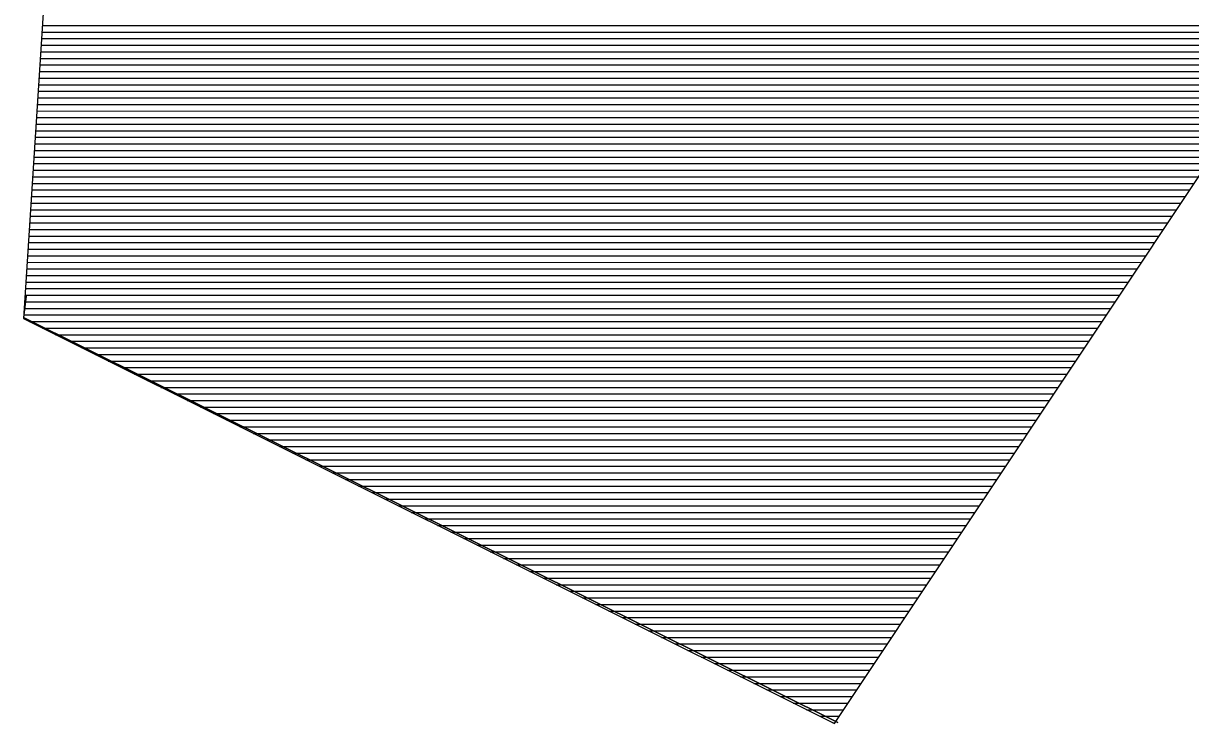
# Model space of a CAD drawing. Extents: x 0 to 34, y 0 to 22.
# Drawn here: x 4.4018 to 4.7548, y 1.6066 to 1.8184 of the extents above; entities that cross this region are included whole.
import ezdxf

# ---------------------------------------------------------------- set-up
doc = ezdxf.new("R2010")
doc.units = 0
doc.layers.add('SH_Text', color=7, linetype='Continuous')

msp = doc.modelspace()

# ---------------------------------------------------------------- linework, layer by layer
at = {"layer": 'SH_Text'}
for p, q in [((4.64708, 1.60659), (4.93172, 2.03398)), ((4.41946, 2.00355), (4.40177, 1.72907)), ((4.40736, 1.81573), (4.78637, 1.81573)), ((4.40748, 1.81772), (4.78769, 1.81772)), ((4.4071, 1.81175), (4.78372, 1.81175)), ((4.40723, 1.81374), (4.78504, 1.81374)), ((4.40684, 1.80777), (4.78107, 1.80778)), ((4.40697, 1.80976), (4.78239, 1.80976)), ((4.40671, 1.80578), (4.77974, 1.80579)), ((4.40646, 1.8018), (4.77709, 1.80181)), ((4.40659, 1.80379), (4.77842, 1.8038)), ((4.4062, 1.79782), (4.77444, 1.79783)), ((4.40633, 1.79981), (4.77577, 1.79982)), ((4.40594, 1.79384), (4.77179, 1.79385)), ((4.40607, 1.79583), (4.77312, 1.79584)), ((4.40582, 1.79185), (4.77047, 1.79186)), ((4.40556, 1.78788), (4.76782, 1.78788)), ((4.40569, 1.78987), (4.76914, 1.78987)), ((4.4053, 1.7839), (4.76517, 1.7839)), ((4.40543, 1.78589), (4.76649, 1.78589)), ((4.40505, 1.77992), (4.76252, 1.77992)), ((4.40518, 1.78191), (4.76384, 1.78191)), ((4.40479, 1.77594), (4.75987, 1.77594)), ((4.40492, 1.77793), (4.76119, 1.77793)), ((4.40466, 1.77395), (4.75854, 1.77395)), ((4.40441, 1.76997), (4.75589, 1.76997)), ((4.40453, 1.77196), (4.75721, 1.77196)), ((4.40415, 1.76599), (4.75324, 1.76599)), ((4.40428, 1.76798), (4.75456, 1.76798)), ((4.40389, 1.76201), (4.75059, 1.76201)), ((4.40402, 1.764), (4.75191, 1.764)), ((4.40377, 1.76002), (4.74926, 1.76002)), ((4.40351, 1.75604), (4.74661, 1.75604)), ((4.40364, 1.75803), (4.74794, 1.75803)), ((4.40325, 1.75206), (4.74396, 1.75206)), ((4.40338, 1.75405), (4.74529, 1.75405)), ((4.403, 1.74808), (4.74131, 1.74809)), ((4.40312, 1.75007), (4.74264, 1.75008)), ((4.40287, 1.74609), (4.73999, 1.7461)), ((4.40261, 1.74211), (4.73734, 1.74212)), ((4.40274, 1.7441), (4.73866, 1.74411)), ((4.40236, 1.73813), (4.73469, 1.73814)), ((4.40248, 1.74012), (4.73601, 1.74013)), ((4.40196, 1.7293), (4.40273, 1.73587)), ((4.4021, 1.73416), (4.73204, 1.73416)), ((4.40223, 1.73614), (4.73336, 1.73615)), ((4.40184, 1.73018), (4.72939, 1.73018)), ((4.40197, 1.73217), (4.73071, 1.73217)), ((4.40177, 1.72907), (4.64708, 1.60659)), ((4.40354, 1.72819), (4.40419, 1.72819)), ((4.40419, 1.72819), (4.72806, 1.72819)), ((4.40752, 1.7262), (4.4082, 1.7262)), ((4.4082, 1.7262), (4.72674, 1.7262)), ((4.41151, 1.72421), (4.4122, 1.72421)), ((4.4122, 1.72421), (4.72541, 1.72421)), ((4.41549, 1.72222), (4.41621, 1.72222)), ((4.41621, 1.72222), (4.72409, 1.72222)), ((4.41948, 1.72023), (4.42021, 1.72023)), ((4.42021, 1.72023), (4.72276, 1.72023)), ((4.42346, 1.71824), (4.42421, 1.71824)), ((4.42421, 1.71824), (4.72144, 1.71824)), ((4.42745, 1.71625), (4.42822, 1.71625)), ((4.42822, 1.71625), (4.72011, 1.71625)), ((4.43143, 1.71426), (4.43222, 1.71426)), ((4.43222, 1.71426), (4.71879, 1.71426)), ((4.43542, 1.71227), (4.43623, 1.71227)), ((4.43623, 1.71227), (4.71746, 1.71227)), ((4.4394, 1.71028), (4.44023, 1.71028)), ((4.44023, 1.71028), (4.71614, 1.71028)), ((4.44339, 1.70829), (4.44424, 1.70829)), ((4.44424, 1.70829), (4.71481, 1.70829)), ((4.44737, 1.7063), (4.44824, 1.7063)), ((4.44824, 1.7063), (4.71349, 1.7063)), ((4.45136, 1.70431), (4.45225, 1.70431)), ((4.45225, 1.70431), (4.71216, 1.70431)), ((4.45534, 1.70232), (4.45625, 1.70232)), ((4.45625, 1.70232), (4.71084, 1.70232)), ((4.45933, 1.70033), (4.46025, 1.70033)), ((4.46025, 1.70033), (4.70951, 1.70033)), ((4.46331, 1.69834), (4.46426, 1.69834)), ((4.46426, 1.69834), (4.70819, 1.69834)), ((4.4673, 1.69635), (4.46826, 1.69635)), ((4.46826, 1.69635), (4.70686, 1.69635)), ((4.47128, 1.69436), (4.47227, 1.69436)), ((4.47227, 1.69436), (4.70554, 1.69436)), ((4.47527, 1.69237), (4.47627, 1.69237)), ((4.47627, 1.69237), (4.70421, 1.69238)), ((4.47925, 1.69038), (4.48028, 1.69038)), ((4.48028, 1.69038), (4.70288, 1.69039)), ((4.48324, 1.68839), (4.48428, 1.68839)), ((4.48428, 1.68839), (4.70156, 1.6884)), ((4.48722, 1.6864), (4.48828, 1.6864)), ((4.48828, 1.6864), (4.70023, 1.68641)), ((4.4912, 1.68441), (4.49229, 1.68441)), ((4.49229, 1.68441), (4.69891, 1.68442)), ((4.49519, 1.68243), (4.49629, 1.68243)), ((4.49629, 1.68243), (4.69758, 1.68243)), ((4.49917, 1.68044), (4.5003, 1.68044)), ((4.5003, 1.68044), (4.69626, 1.68044)), ((4.50316, 1.67845), (4.5043, 1.67845)), ((4.5043, 1.67845), (4.69493, 1.67845)), ((4.50714, 1.67646), (4.50831, 1.67646)), ((4.50831, 1.67646), (4.69361, 1.67646)), ((4.51113, 1.67447), (4.51231, 1.67447)), ((4.51231, 1.67447), (4.69228, 1.67447)), ((4.51511, 1.67248), (4.51632, 1.67248)), ((4.51632, 1.67248), (4.69096, 1.67248)), ((4.5191, 1.67049), (4.52032, 1.67049)), ((4.52032, 1.67049), (4.68963, 1.67049)), ((4.52308, 1.6685), (4.52432, 1.6685)), ((4.52432, 1.6685), (4.68831, 1.6685)), ((4.52707, 1.66651), (4.52833, 1.66651)), ((4.52833, 1.66651), (4.68698, 1.66651)), ((4.53105, 1.66452), (4.53233, 1.66452)), ((4.53233, 1.66452), (4.68566, 1.66452)), ((4.53504, 1.66253), (4.53634, 1.66253)), ((4.53634, 1.66253), (4.68433, 1.66253)), ((4.53902, 1.66054), (4.54034, 1.66054)), ((4.54034, 1.66054), (4.68301, 1.66054)), ((4.54301, 1.65855), (4.54435, 1.65855)), ((4.54435, 1.65855), (4.68168, 1.65855)), ((4.54699, 1.65656), (4.54835, 1.65656)), ((4.54835, 1.65656), (4.68036, 1.65656)), ((4.55098, 1.65457), (4.55236, 1.65457)), ((4.55236, 1.65457), (4.67903, 1.65457)), ((4.55496, 1.65258), (4.55636, 1.65258)), ((4.55636, 1.65258), (4.67771, 1.65258)), ((4.55895, 1.65059), (4.56036, 1.65059)), ((4.56036, 1.65059), (4.67638, 1.65059)), ((4.56293, 1.6486), (4.56437, 1.6486)), ((4.56437, 1.6486), (4.67506, 1.6486)), ((4.56692, 1.64661), (4.56837, 1.64661)), ((4.56837, 1.64661), (4.67373, 1.64661)), ((4.5709, 1.64462), (4.57238, 1.64462)), ((4.57238, 1.64462), (4.67241, 1.64462)), ((4.57489, 1.64263), (4.57638, 1.64263)), ((4.57638, 1.64263), (4.67108, 1.64263)), ((4.57887, 1.64064), (4.58039, 1.64064)), ((4.58039, 1.64064), (4.66976, 1.64064)), ((4.58286, 1.63865), (4.58439, 1.63865)), ((4.58439, 1.63865), (4.66843, 1.63865)), ((4.58684, 1.63666), (4.58839, 1.63666)), ((4.58839, 1.63666), (4.66711, 1.63666)), ((4.59083, 1.63467), (4.5924, 1.63467)), ((4.5924, 1.63467), (4.66578, 1.63468)), ((4.59481, 1.63268), (4.5964, 1.63268)), ((4.5964, 1.63268), (4.66446, 1.63269)), ((4.5988, 1.6307), (4.60041, 1.6307)), ((4.60041, 1.6307), (4.66313, 1.6307)), ((4.60278, 1.62871), (4.60441, 1.62871)), ((4.60441, 1.62871), (4.66181, 1.62871)), ((4.60677, 1.62672), (4.60842, 1.62672)), ((4.60842, 1.62672), (4.66048, 1.62672)), ((4.61075, 1.62473), (4.61242, 1.62473)), ((4.61242, 1.62473), (4.65916, 1.62473)), ((4.61474, 1.62274), (4.61643, 1.62274)), ((4.61643, 1.62274), (4.65783, 1.62274)), ((4.61872, 1.62075), (4.62043, 1.62075)), ((4.62043, 1.62075), (4.65651, 1.62075)), ((4.62271, 1.61876), (4.62443, 1.61876)), ((4.62443, 1.61876), (4.65518, 1.61876)), ((4.62669, 1.61677), (4.62844, 1.61677)), ((4.62844, 1.61677), (4.65386, 1.61677)), ((4.63068, 1.61478), (4.63244, 1.61478)), ((4.63244, 1.61478), (4.65253, 1.61478)), ((4.63466, 1.61279), (4.63645, 1.61279)), ((4.63645, 1.61279), (4.6512, 1.61279)), ((4.63864, 1.6108), (4.64045, 1.6108)), ((4.64045, 1.6108), (4.64988, 1.6108)), ((4.64263, 1.60881), (4.64446, 1.60881)), ((4.64446, 1.60881), (4.64855, 1.60881)), ((4.64661, 1.60682), (4.64723, 1.60682))]:
    msp.add_line(p, q, dxfattribs=at)
for points in [[(4.40179, 1.72938), (4.40179, 1.72938), (4.64817, 1.60696)], [(4.64817, 1.60696), (4.64817, 1.60696), (4.64817, 1.60696)]]:
    msp.add_lwpolyline(points, close=True, dxfattribs=at)

doc.saveas('drawing.dxf')
